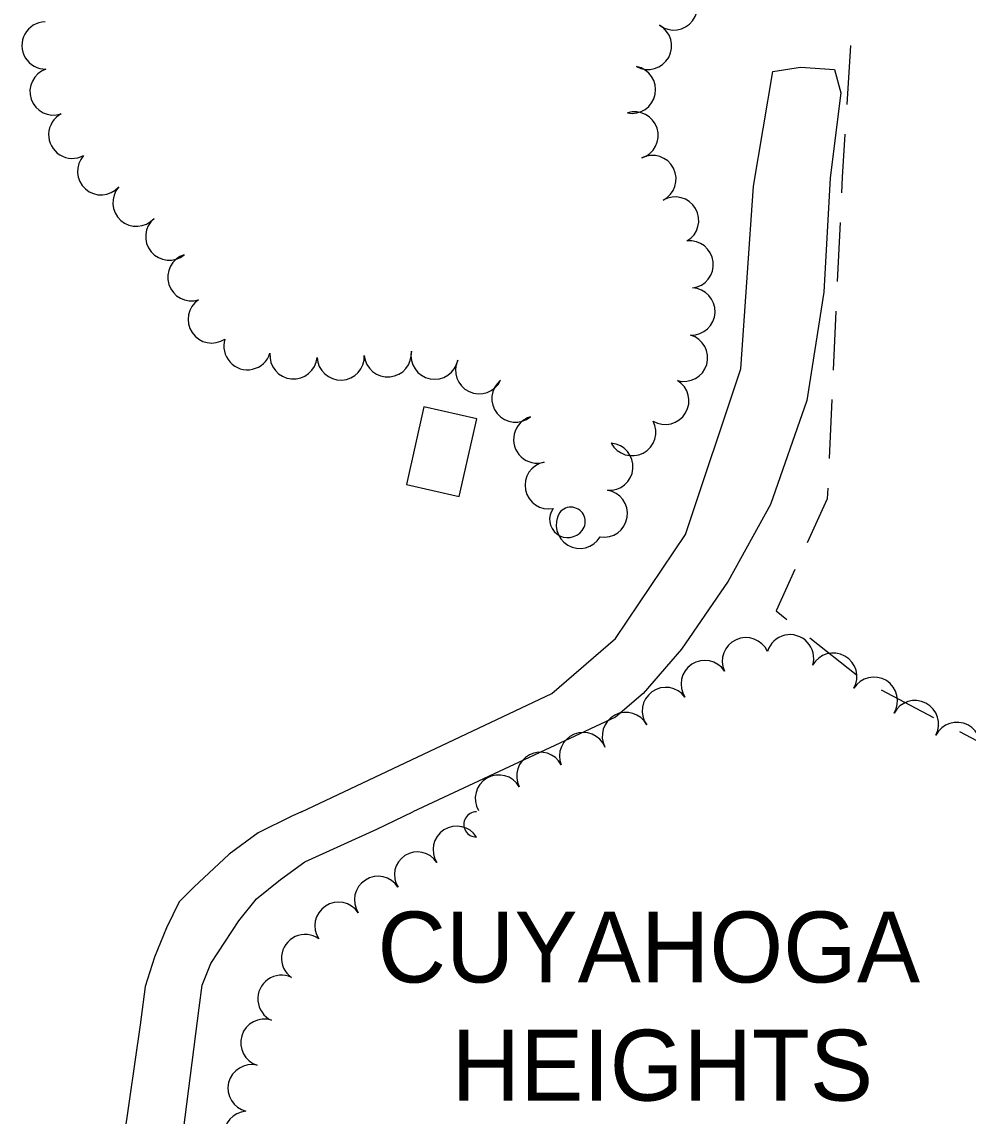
# Model space of a CAD drawing. Extents: x -25029 to 2274964, y -81170 to 687028.
# Drawn here: x -3798.4 to -3398, y -64877.2 to -64414.1 of the extents above; entities that cross this region are included whole.
import ezdxf

# ---------------------------------------------------------------- set-up
doc = ezdxf.new("R2010")
doc.units = 0
for name, color, linetype in [('BLDG', 7, 'Continuous'), ('CITY-NAME', 7, 'Continuous'), ('RECREATION', 7, 'Continuous'), ('ROAD', 7, 'Continuous'), ('TREES', 7, 'Continuous')]:
    doc.layers.add(name, color=color, linetype=linetype)

msp = doc.modelspace()

# ---------------------------------------------------------------- linework, layer by layer
at = {"layer": 'BLDG'}
msp.add_lwpolyline([(-3613.35, -64615.01), (-3605.91, -64582.14), (-3628.28, -64577.08), (-3635.72, -64609.94)], close=True, dxfattribs=at)
at = {"layer": 'RECREATION'}
for p, q in [((-3447.76, -64424.17), (-3449.37, -64449.12)), ((-3452.23, -64499.03), (-3453.38, -64524.01)), ((-3453.96, -64536.49), (-3455.11, -64561.47)), ((-3455.69, -64573.95), (-3456.84, -64598.93)), ((-3464.99, -64674.77), (-3445.41, -64690.31)), ((-3434.78, -64696.8), (-3412.7, -64708.53)), ((-3401.67, -64714.4), (-3379.59, -64726.13))]:
    msp.add_line(p, q, dxfattribs=at)
for points in [[(-3450.17, -64461.59), (-3451.34, -64479.83), (-3451.65, -64486.55)], [(-3457.42, -64611.41), (-3457.63, -64616.01), (-3466.11, -64634.56)], [(-3471.31, -64645.93), (-3479.31, -64663.41), (-3474.79, -64667)]]:
    msp.add_lwpolyline(points, dxfattribs=at)
at = {"layer": 'ROAD'}
for points in [[(-3680.08, -64748.36), (-3574.18, -64698.39), (-3547.22, -64675.03), (-3517.55, -64631.01), (-3494.18, -64560.93), (-3488.79, -64483.66), (-3480.7, -64435.14), (-3469.01, -64433.35), (-3454.63, -64434.25), (-3451.93, -64444.13), (-3456.42, -64480.07), (-3459.12, -64528.58), (-3466.31, -64574.41), (-3481.59, -64618.43), (-3499.57, -64650.77), (-3519.35, -64679.53), (-3535.53, -64698.39), (-3547.22, -64708.28), (-3633.02, -64748.36)], [(-3680.08, -64748.36), (-3684.17, -64750.23), (-3698.39, -64757.32), (-3710.71, -64766.32), (-3725.59, -64780.28), (-3731.8, -64786.43), (-3737.19, -64797.49), (-3742.3, -64809.89), (-3746.16, -64822.36), (-3748.41, -64838.5), (-3755.32, -64886.54)], [(-3318.98, -65134.22), (-3489.02, -65070.28), (-3690.03, -64996.92), (-3717.64, -64987.94), (-3728.66, -64973.57), (-3736.39, -64961.81), (-3739.58, -64954.28), (-3740.89, -64948.66), (-3729.96, -64883.16), (-3723.39, -64831.32), (-3722.15, -64821.78), (-3718.38, -64812.53), (-3706.57, -64794.55), (-3699.16, -64785.26), (-3688.94, -64777.09), (-3678.65, -64769.56), (-3648.19, -64755.75), (-3633.02, -64748.36)]]:
    msp.add_lwpolyline(points, dxfattribs=at)
at = {"layer": 'TREES'}
msp.add_line((-3573.54, -64620.04), (-3573.54, -64620.04), dxfattribs=at)
for centre, radius, start, end in [((-3522.55, -64407.61), 10, 232.7567, 52.7567), ((-3788.38, -64424.15), 10, 91.0975, 271.0975), ((-3533.46, -64424.31), 10, 240.9096, 60.9096), ((-3785, -64443.62), 10, 108.6288, 288.6288), ((-3540.24, -64442.86), 10, 258.93, 78.93), ((-3777.06, -64461.9), 10, 118.309, 298.309), ((-3539.14, -64462.2), 10, 287.6048, 107.6048), ((-3764.85, -64477.36), 10, 138.2973, 318.2973), ((-3531.58, -64480.65), 10, 296.966, 116.966), ((-3749.92, -64490.66), 10, 138.3443, 318.3443), ((-3522.01, -64498.2), 10, 300.2185, 120.2185), ((-3736.05, -64504.99), 10, 129.7689, 309.7689), ((-3515.83, -64516.78), 10, 276.5739, 96.5739), ((-3726.67, -64522.22), 10, 107.3624, 287.3624), ((-3515.07, -64536.7), 10, 267.7796, 87.7796), ((-3718.09, -64540.05), 10, 124.0345, 304.0345), ((-3518.25, -64556.3), 10, 253.8364, 73.8364), ((-3702.95, -64551.35), 10, 162.466, 342.466), ((-3683.46, -64555.27), 10, 174.8382, 354.8382), ((-3663.51, -64555.72), 10, 182.571, 2.571), ((-3643.56, -64554.39), 10, 185.0522, 5.0522), ((-3623.77, -64555.38), 10, 169.1914, 349.1914), ((-3604.91, -64561.53), 10, 154.7274, 334.7274), ((-3589.53, -64573.54), 10, 129.2793, 309.2793), ((-3526.17, -64574.48), 10, 239.0705, 59.0705), ((-3580.34, -64590.86), 10, 106.6644, 286.6644), ((-3540.15, -64587.73), 10, 207.8435, 27.8435), ((-3549.83, -64602.37), 10, 265.2073, 85.2073), ((-3575.51, -64610.24), 10, 101.3089, 281.3089), ((-3552.19, -64622.22), 10, 261.2177, 81.2177), ((-3567.42, -64624.68), 7.68, 142.9099, 322.9099), ((-3566.09, -64625.58), 6.08, 322.1235, 142.1235), ((-3562.3, -64626.97), 10, 149.1515, 329.1515), ((-3492.04, -64684.67), 10, 24.5407, 204.5407), ((-3473.37, -64683.43), 10, 343.0938, 163.0938), ((-3455.09, -64691.23), 10, 330.6714, 150.6714), ((-3509.48, -64694.33), 10, 33.4203, 213.4203), ((-3437.87, -64701.4), 10, 328.2102, 148.2102), ((-3525.92, -64705.72), 10, 36.0135, 216.0135), ((-3420.5, -64711.29), 10, 332.5, 152.5), ((-3542.84, -64716.29), 10, 27.9795, 207.9795), ((-3402.76, -64720.52), 10, 332.5, 152.5), ((-3560.92, -64724.78), 10, 22.2753, 202.2753), ((-3579.05, -64733.17), 10, 27.3837, 207.3837), ((-3596.57, -64742.8), 10, 30.2437, 210.2437), ((-3606.03, -64753.72), 5.35, 90.2244, 270.2244), ((-3614.44, -64764.45), 10, 32.5785, 212.5785), ((-3631.06, -64775.07), 9.72, 32.5785, 212.5785), ((-3647.68, -64785.69), 10, 32.5785, 212.5785), ((-3664.43, -64796.62), 10, 33.6263, 213.6263), ((-3678.54, -64810.31), 10, 54.6724, 234.6724), ((-3688.57, -64827.52), 10, 64.8471, 244.8471), ((-3695.81, -64846.12), 10, 72.6071, 252.6071), ((-3701.19, -64865.37), 10, 76.1729, 256.1729), ((-3702.88, -64885.06), 10, 94.0105, 274.0105)]:
    msp.add_arc(centre, radius, start, end, dxfattribs=at)

# ---------------------------------------------------------------- texts
at = {"layer": 'CITY-NAME'}
for s, p in [('CUYAHOGA', (-3647.93, -64820.61)), ('HEIGHTS', (-3616.56, -64870.61))]:
    msp.add_text(s, height=30, dxfattribs=at).set_placement(p)

doc.saveas('drawing.dxf')
